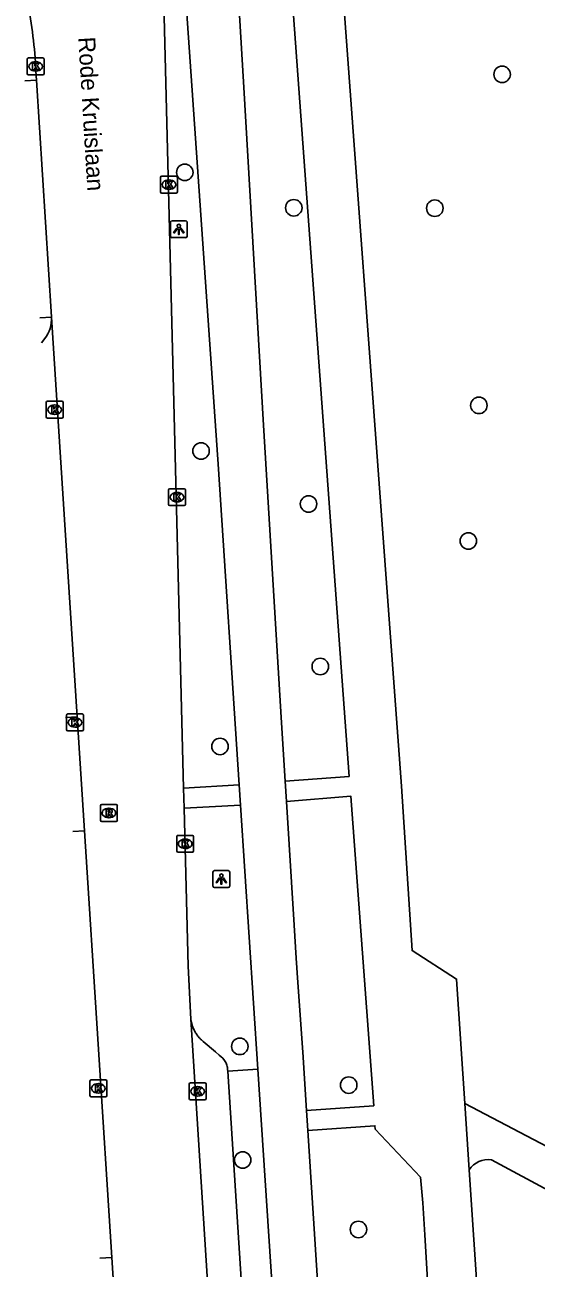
# Model space of a CAD drawing. Extents: x 160732 to 162105, y 387428 to 388479.
# Drawn here: x 160734.2 to 160764.5, y 388229.7 to 388303.3 of the extents above; entities that cross this region are included whole.
import ezdxf

# ---------------------------------------------------------------- set-up
doc = ezdxf.new("R2010")
doc.units = 0
for name, color, linetype in [('IMGEO_Boom', 7, 'Continuous'), ('IMGEO_Fietspad_gesloten', 7, 'Continuous'), ('IMGEO_Kolk', 7, 'Continuous'), ('IMGEO_Lichtpunt', 7, 'Continuous'), ('IMGEO_Openbare_ruimte_label', 7, 'Continuous'), ('IMGEO_Parkeervlak_open', 7, 'Continuous'), ('IMGEO_Rijbaan_lokaal_gesloten', 7, 'Continuous'), ('IMGEO_Rioolput', 7, 'Continuous'), ('IMGEO_Voetpad_gesloten', 7, 'Continuous'), ('IMGEO_Voetpad_open', 7, 'Continuous')]:
    doc.layers.add(name, color=color, linetype=linetype)

msp = doc.modelspace()

# ---------------------------------------------------------------- linework, layer by layer
at = {"layer": 'IMGEO_Boom'}
for centre in [(160762.492, 388300.381), (160743.7, 388294.577), (160750.157, 388292.478), (160758.507, 388292.454), (160761.116, 388280.776), (160744.665, 388278.079), (160751.03, 388274.939), (160760.492, 388272.748), (160751.724, 388265.314), (160745.788, 388260.579), (160746.959, 388242.817), (160753.409, 388240.525), (160747.129, 388236.092), (160753.985, 388231.978)]:
    msp.add_circle(centre, 0.489, dxfattribs=at)
at = {"layer": 'IMGEO_Fietspad_gesloten'}
for points in [[(160746.692, 388321.756), (160746.457, 388319.607), (160746.207, 388317.446), (160746.444, 388312.149), (160747.195, 388299.608), (160748.363, 388279.605), (160749.431, 388261.982), (160749.645, 388258.525)], [(160743.788, 388304.535), (160745.672, 388277.306), (160746.918, 388258.316)], [(160749.645, 388258.525), (160749.72, 388257.312)], [(160746.918, 388258.316), (160746.997, 388257.111)], [(160746.997, 388257.111), (160748.024, 388241.464)], [(160749.72, 388257.312), (160750.172, 388250), (160750.293, 388248.039), (160750.397, 388246.597), (160750.693, 388242.474), (160750.915, 388239.028)], [(160748.024, 388241.464), (160748.889, 388228.277)], [(160750.915, 388239.028), (160750.992, 388237.833)], [(160750.992, 388237.833), (160752.811, 388209.62)]]:
    msp.add_lwpolyline(points, dxfattribs=at)
at = {"layer": 'IMGEO_Kolk'}
for p, q in [((160734.369, 388300.424), (160734.369, 388301.276)), ((160734.444, 388301.35), (160735.296, 388301.35)), ((160734.857, 388301.13), (160734.882, 388301.13)), ((160735.37, 388301.276), (160735.37, 388300.424)), ((160735.296, 388300.35), (160734.444, 388300.35)), ((160734.88, 388300.57), (160734.855, 388300.57)), ((160742.26, 388293.424), (160742.26, 388294.276)), ((160742.335, 388294.35), (160743.187, 388294.35)), ((160742.748, 388294.13), (160742.773, 388294.13)), ((160743.261, 388294.276), (160743.261, 388293.424)), ((160743.187, 388293.35), (160742.335, 388293.35)), ((160742.771, 388293.57), (160742.746, 388293.57)), ((160735.498, 388280.095), (160735.498, 388280.947)), ((160735.573, 388281.021), (160736.425, 388281.021)), ((160735.986, 388280.801), (160736.011, 388280.801)), ((160736.499, 388280.947), (160736.499, 388280.095)), ((160736.425, 388280.021), (160735.573, 388280.021)), ((160736.009, 388280.241), (160735.984, 388280.241)), ((160742.74, 388274.915), (160742.74, 388275.767)), ((160742.815, 388275.841), (160743.667, 388275.841)), ((160743.228, 388275.621), (160743.253, 388275.621)), ((160743.741, 388275.767), (160743.741, 388274.915)), ((160743.667, 388274.841), (160742.815, 388274.841)), ((160743.251, 388275.061), (160743.226, 388275.061)), ((160736.701, 388261.576), (160736.701, 388262.428)), ((160736.776, 388262.502), (160737.628, 388262.502)), ((160737.189, 388262.282), (160737.214, 388262.282)), ((160737.702, 388262.428), (160737.702, 388261.576)), ((160737.628, 388261.502), (160736.776, 388261.502)), ((160737.212, 388261.722), (160737.187, 388261.722)), ((160743.225, 388254.39), (160743.225, 388255.242)), ((160743.3, 388255.316), (160744.152, 388255.316)), ((160743.713, 388255.096), (160743.738, 388255.096)), ((160744.226, 388255.242), (160744.226, 388254.39)), ((160744.152, 388254.316), (160743.3, 388254.316)), ((160743.736, 388254.536), (160743.711, 388254.536)), ((160738.087, 388239.907), (160738.087, 388240.759)), ((160738.162, 388240.833), (160739.014, 388240.833)), ((160739.088, 388240.759), (160739.088, 388239.907)), ((160738.598, 388240.053), (160738.573, 388240.053)), ((160738.575, 388240.613), (160738.6, 388240.613)), ((160743.963, 388239.73), (160743.963, 388240.582)), ((160744.038, 388240.656), (160744.89, 388240.656)), ((160744.451, 388240.436), (160744.476, 388240.436)), ((160744.964, 388240.582), (160744.964, 388239.73)), ((160739.014, 388239.833), (160738.162, 388239.833)), ((160744.89, 388239.656), (160744.038, 388239.656)), ((160744.474, 388239.876), (160744.449, 388239.876))]:
    msp.add_line(p, q, dxfattribs=at)
for points in [[(160734.369, 388300.424), (160734.369, 388301.276)], [(160734.444, 388301.35), (160735.296, 388301.35)], [(160735.37, 388301.276), (160735.37, 388300.424)], [(160735.296, 388300.35), (160734.444, 388300.35)], [(160734.69, 388301.05), (160734.813, 388301.05), (160734.813, 388300.899), (160734.943, 388301.05), (160735.107, 388301.05), (160734.961, 388300.899), (160735.114, 388300.65), (160734.962, 388300.65), (160734.877, 388300.814), (160734.813, 388300.747), (160734.813, 388300.65), (160734.69, 388300.65), (160734.69, 388301.05)], [(160742.26, 388293.424), (160742.26, 388294.276)], [(160742.335, 388294.35), (160743.187, 388294.35)], [(160742.581, 388294.05), (160742.704, 388294.05), (160742.704, 388293.899), (160742.834, 388294.05), (160742.998, 388294.05), (160742.852, 388293.899), (160743.005, 388293.65), (160742.853, 388293.65), (160742.768, 388293.814), (160742.704, 388293.747), (160742.704, 388293.65), (160742.581, 388293.65), (160742.581, 388294.05)], [(160743.261, 388294.276), (160743.261, 388293.424)], [(160743.187, 388293.35), (160742.335, 388293.35)], [(160735.498, 388280.095), (160735.498, 388280.947)], [(160735.573, 388281.021), (160736.425, 388281.021)], [(160735.819, 388280.721), (160735.942, 388280.721), (160735.942, 388280.57), (160736.072, 388280.721), (160736.236, 388280.721), (160736.09, 388280.57), (160736.243, 388280.321), (160736.091, 388280.321), (160736.006, 388280.485), (160735.942, 388280.418), (160735.942, 388280.321), (160735.819, 388280.321), (160735.819, 388280.721)], [(160736.499, 388280.947), (160736.499, 388280.095)], [(160736.425, 388280.021), (160735.573, 388280.021)], [(160742.74, 388274.915), (160742.74, 388275.767)], [(160742.815, 388275.841), (160743.667, 388275.841)], [(160743.061, 388275.541), (160743.184, 388275.541), (160743.184, 388275.39), (160743.314, 388275.541), (160743.478, 388275.541), (160743.332, 388275.39), (160743.485, 388275.141), (160743.333, 388275.141), (160743.248, 388275.305), (160743.184, 388275.238), (160743.184, 388275.141), (160743.061, 388275.141), (160743.061, 388275.541)], [(160743.741, 388275.767), (160743.741, 388274.915)], [(160743.667, 388274.841), (160742.815, 388274.841)], [(160736.701, 388261.576), (160736.701, 388262.428)], [(160736.776, 388262.502), (160737.628, 388262.502)], [(160737.022, 388262.202), (160737.145, 388262.202), (160737.145, 388262.051), (160737.275, 388262.202), (160737.439, 388262.202), (160737.293, 388262.051), (160737.446, 388261.802), (160737.294, 388261.802), (160737.209, 388261.966), (160737.145, 388261.899), (160737.145, 388261.802), (160737.022, 388261.802), (160737.022, 388262.202)], [(160737.702, 388262.428), (160737.702, 388261.576)], [(160737.628, 388261.502), (160736.776, 388261.502)], [(160743.225, 388254.39), (160743.225, 388255.242)], [(160743.3, 388255.316), (160744.152, 388255.316)], [(160743.546, 388255.016), (160743.669, 388255.016), (160743.669, 388254.865), (160743.799, 388255.016), (160743.963, 388255.016), (160743.817, 388254.865), (160743.97, 388254.616), (160743.818, 388254.616), (160743.733, 388254.78), (160743.669, 388254.713), (160743.669, 388254.616), (160743.546, 388254.616), (160743.546, 388255.016)], [(160744.226, 388255.242), (160744.226, 388254.39)], [(160744.152, 388254.316), (160743.3, 388254.316)], [(160738.087, 388239.907), (160738.087, 388240.759)], [(160738.162, 388240.833), (160739.014, 388240.833)], [(160739.088, 388240.759), (160739.088, 388239.907)], [(160738.408, 388240.533), (160738.531, 388240.533), (160738.531, 388240.382), (160738.661, 388240.533), (160738.825, 388240.533), (160738.679, 388240.382), (160738.832, 388240.133), (160738.68, 388240.133), (160738.595, 388240.297), (160738.531, 388240.23), (160738.531, 388240.133), (160738.408, 388240.133), (160738.408, 388240.533)], [(160743.963, 388239.73), (160743.963, 388240.582)], [(160744.038, 388240.656), (160744.89, 388240.656)], [(160744.284, 388240.356), (160744.407, 388240.356), (160744.407, 388240.205), (160744.537, 388240.356), (160744.701, 388240.356), (160744.555, 388240.205), (160744.708, 388239.956), (160744.556, 388239.956), (160744.471, 388240.12), (160744.407, 388240.053), (160744.407, 388239.956), (160744.284, 388239.956), (160744.284, 388240.356)], [(160744.964, 388240.582), (160744.964, 388239.73)], [(160739.014, 388239.833), (160738.162, 388239.833)], [(160744.89, 388239.656), (160744.038, 388239.656)]]:
    msp.add_lwpolyline(points, dxfattribs=at)
for centre, start, end in [((160734.446, 388301.274), 91.55205, 178.44795), ((160734.446, 388301.274), 91.55205, 178.44795), ((160735.294, 388301.274), 1.55205, 88.44795), ((160735.294, 388301.274), 1.55205, 88.44795), ((160734.446, 388300.426), 181.55205, 268.44795), ((160734.446, 388300.426), 181.55205, 268.44795), ((160735.294, 388300.426), 271.55205, 358.44795), ((160735.294, 388300.426), 271.55205, 358.44795), ((160742.337, 388294.274), 91.55205, 178.44795), ((160742.337, 388294.274), 91.55205, 178.44795), ((160743.185, 388294.274), 1.55205, 88.44795), ((160743.185, 388294.274), 1.55205, 88.44795), ((160742.337, 388293.426), 181.55205, 268.44795), ((160742.337, 388293.426), 181.55205, 268.44795), ((160743.185, 388293.426), 271.55205, 358.44795), ((160743.185, 388293.426), 271.55205, 358.44795), ((160735.575, 388280.945), 91.55205, 178.44795), ((160735.575, 388280.945), 91.55205, 178.44795), ((160736.423, 388280.945), 1.55205, 88.44795), ((160736.423, 388280.945), 1.55205, 88.44795), ((160735.575, 388280.097), 181.55205, 268.44795), ((160735.575, 388280.097), 181.55205, 268.44795), ((160736.423, 388280.097), 271.55205, 358.44795), ((160736.423, 388280.097), 271.55205, 358.44795), ((160742.817, 388275.765), 91.55205, 178.44795), ((160742.817, 388275.765), 91.55205, 178.44795), ((160743.665, 388275.765), 1.55205, 88.44795), ((160743.665, 388275.765), 1.55205, 88.44795), ((160742.817, 388274.917), 181.55205, 268.44795), ((160742.817, 388274.917), 181.55205, 268.44795), ((160743.665, 388274.917), 271.55205, 358.44795), ((160743.665, 388274.917), 271.55205, 358.44795), ((160736.778, 388262.426), 91.55205, 178.44795), ((160736.778, 388262.426), 91.55205, 178.44795), ((160737.626, 388262.426), 1.55205, 88.44795), ((160737.626, 388262.426), 1.55205, 88.44795), ((160736.778, 388261.578), 181.55205, 268.44795), ((160736.778, 388261.578), 181.55205, 268.44795), ((160737.626, 388261.578), 271.55205, 358.44795), ((160737.626, 388261.578), 271.55205, 358.44795), ((160743.302, 388255.24), 91.55205, 178.44795), ((160743.302, 388255.24), 91.55205, 178.44795), ((160744.15, 388255.24), 1.55205, 88.44795), ((160744.15, 388255.24), 1.55205, 88.44795), ((160743.302, 388254.392), 181.55205, 268.44795), ((160743.302, 388254.392), 181.55205, 268.44795), ((160744.15, 388254.392), 271.55205, 358.44795), ((160744.15, 388254.392), 271.55205, 358.44795), ((160738.164, 388240.757), 91.55205, 178.44795), ((160738.164, 388240.757), 91.55205, 178.44795), ((160739.012, 388240.757), 1.55205, 88.44795), ((160739.012, 388240.757), 1.55205, 88.44795), ((160744.04, 388240.58), 91.55205, 178.44795), ((160744.04, 388240.58), 91.55205, 178.44795), ((160744.888, 388240.58), 1.55205, 88.44795), ((160744.888, 388240.58), 1.55205, 88.44795), ((160738.164, 388239.909), 181.55205, 268.44795), ((160738.164, 388239.909), 181.55205, 268.44795), ((160739.012, 388239.909), 271.55205, 358.44795), ((160739.012, 388239.909), 271.55205, 358.44795), ((160744.04, 388239.732), 181.55205, 268.44795), ((160744.04, 388239.732), 181.55205, 268.44795), ((160744.888, 388239.732), 271.55205, 358.44795), ((160744.888, 388239.732), 271.55205, 358.44795)]:
    msp.add_arc(centre, 0.0765, start, end, dxfattribs=at)
for centre, major_axis, ratio, start_param, end_param in [((160734.856, 388300.85), (-0.387, 0.002), 0.722429, 4.712389, 7.853982), ((160734.881, 388300.85), (-0.39, 0.002), 0.717154, 1.570796, 4.712389), ((160742.747, 388293.85), (-0.387, 0.002), 0.722429, 4.712389, 7.853982), ((160742.772, 388293.85), (-0.39, 0.002), 0.717154, 1.570796, 4.712389), ((160735.985, 388280.521), (-0.387, 0.002), 0.722429, 4.712389, 7.853982), ((160736.01, 388280.521), (-0.39, 0.002), 0.717154, 1.570796, 4.712389), ((160743.227, 388275.341), (-0.387, 0.002), 0.722429, 4.712389, 7.853982), ((160743.252, 388275.341), (-0.39, 0.002), 0.717154, 1.570796, 4.712389), ((160737.188, 388262.002), (-0.387, 0.002), 0.722429, 4.712389, 7.853982), ((160737.213, 388262.002), (-0.39, 0.002), 0.717154, 1.570796, 4.712389), ((160743.712, 388254.816), (-0.387, 0.002), 0.722429, 4.712389, 7.853982), ((160743.737, 388254.816), (-0.39, 0.002), 0.717154, 1.570796, 4.712389), ((160738.574, 388240.333), (-0.387, 0.002), 0.722429, 4.712389, 7.853982), ((160738.599, 388240.333), (-0.39, 0.002), 0.717154, 1.570796, 4.712389), ((160744.45, 388240.156), (-0.387, 0.002), 0.722429, 4.712389, 7.853982), ((160744.475, 388240.156), (-0.39, 0.002), 0.717154, 1.570796, 4.712389)]:
    msp.add_ellipse(centre, major_axis=major_axis, ratio=ratio, start_param=start_param, end_param=end_param, dxfattribs=at)
at = {"layer": 'IMGEO_Lichtpunt'}
for p, q in [((160742.851, 388291.611), (160742.851, 388290.804)), ((160742.851, 388291.611), (160742.851, 388290.804)), ((160743.753, 388291.706), (160742.945, 388291.706)), ((160743.753, 388291.706), (160742.945, 388291.706)), ((160743.847, 388290.804), (160743.847, 388291.611)), ((160743.847, 388290.804), (160743.847, 388291.611)), ((160742.945, 388290.71), (160743.753, 388290.71)), ((160742.945, 388290.71), (160743.753, 388290.71)), ((160746.271, 388253.225), (160745.463, 388253.225)), ((160746.271, 388253.225), (160745.463, 388253.225)), ((160745.369, 388253.13), (160745.369, 388252.323)), ((160745.369, 388253.13), (160745.369, 388252.323)), ((160746.365, 388252.323), (160746.365, 388253.13)), ((160746.365, 388252.323), (160746.365, 388253.13)), ((160745.463, 388252.229), (160746.271, 388252.229)), ((160745.463, 388252.229), (160746.271, 388252.229))]:
    msp.add_line(p, q, dxfattribs=at)
for points in [[(160743.225, 388291.275), (160743.264, 388291.247), (160743.076, 388290.985), (160743.038, 388291.012), (160743.225, 388291.275)], [(160743.327, 388291.227), (160743.374, 388291.227), (160743.374, 388290.905), (160743.327, 388290.905), (160743.327, 388291.227)], [(160743.437, 388291.247), (160743.475, 388291.274), (160743.662, 388291.012), (160743.623, 388290.984), (160743.437, 388291.247)], [(160745.743, 388252.794), (160745.782, 388252.766), (160745.594, 388252.504), (160745.556, 388252.531), (160745.743, 388252.794)], [(160745.845, 388252.746), (160745.892, 388252.746), (160745.892, 388252.424), (160745.845, 388252.424), (160745.845, 388252.746)], [(160745.955, 388252.766), (160745.993, 388252.793), (160746.18, 388252.531), (160746.141, 388252.503), (160745.955, 388252.766)]]:
    msp.add_lwpolyline(points, dxfattribs=at)
for centre in [(160743.35, 388291.409), (160745.868, 388252.928)]:
    msp.add_circle(centre, 0.0994, dxfattribs=at)
for centre, start, end in [((160742.945, 388291.611), 90, 180), ((160742.945, 388291.611), 90, 180), ((160743.753, 388291.611), 0, 90), ((160743.753, 388291.611), 0, 90), ((160742.945, 388290.804), 180, 270), ((160742.945, 388290.804), 180, 270), ((160743.753, 388290.804), 270, 0), ((160743.753, 388290.804), 270, 360), ((160745.463, 388253.13), 90, 180), ((160745.463, 388253.13), 90, 180), ((160746.271, 388253.13), 0, 90), ((160746.271, 388253.13), 0, 90), ((160745.463, 388252.323), 180, 270), ((160745.463, 388252.323), 180, 270), ((160746.271, 388252.323), 270, 0), ((160746.271, 388252.323), 270, 360)]:
    msp.add_arc(centre, 0.0946, start, end, dxfattribs=at)
at = {"layer": 'IMGEO_Parkeervlak_open'}
for points in [[(160735.42, 388284.736), (160735.221, 388284.487)], [(160744.682, 388243.203), (160744.798, 388243.105), (160745.516, 388242.498), (160745.745, 388242.304), (160745.859, 388242.208), (160745.952, 388242.119), (160746.058, 388241.981)], [(160746.23, 388241.519), (160746.235, 388241.444), (160746.241, 388241.35)]]:
    msp.add_lwpolyline(points, dxfattribs=at)
for centre, radius, start, end in [((160733.843, 388285.915), 1.969, 323.21919, 2.61343), ((160745.844, 388244.642), 1.795, 186.90725, 193.00438), ((160746.066, 388244.678), 2.019, 192.59084, 196.93439), ((160745.822, 388244.598), 1.762, 196.73621, 201.59028), ((160745.793, 388244.556), 1.72, 200.64467, 208.63865), ((160746.062, 388244.662), 2.008, 207.61344, 214.47754), ((160746.285, 388244.839), 2.292, 214.974, 221.10407), ((160745.782, 388244.384), 1.614, 220.69037, 227.04527), ((160745.228, 388241.425), 0.999, 26.41375, 33.84433), ((160745.407, 388241.493), 0.809, 19.59596, 27.72003), ((160745.001, 388241.338), 1.243, 13.67857, 20.03823), ((160745.184, 388241.383), 1.055, 7.40566, 13.64992)]:
    msp.add_arc(centre, radius, start, end, dxfattribs=at)
at = {"layer": 'IMGEO_Rijbaan_lokaal_gesloten'}
for points in [[(160743.627, 388258.106), (160742.318, 388310.124), (160742.354, 388314.126), (160742.517, 388317.918), (160743.059, 388324.793), (160743.072, 388324.909)], [(160734.925, 388300.041), (160734.87, 388300.85)], [(160735.81, 388286.005), (160735.809, 388286.024), (160734.925, 388300.041)], [(160737.327, 388262.341), (160735.81, 388286.005)], [(160737.76, 388255.584), (160737.327, 388262.341)], [(160743.657, 388256.931), (160743.627, 388258.106)], [(160744.062, 388244.426), (160743.893, 388247.559), (160743.657, 388256.931)], [(160737.76, 388255.584), (160739.38, 388230.315)], [(160748.09, 388181.039), (160744.062, 388244.426)], [(160739.38, 388230.315), (160739.737, 388224.742)]]:
    msp.add_lwpolyline(points, dxfattribs=at)
msp.add_arc((160707.576, 388299.368), 27.334, 3.10817, 11.77498, dxfattribs=at)
at = {"layer": 'IMGEO_Rioolput'}
for p, q in [((160738.706, 388256.215), (160738.706, 388257.067)), ((160738.781, 388257.141), (160739.633, 388257.141)), ((160739.194, 388256.921), (160739.219, 388256.921)), ((160739.707, 388257.067), (160739.707, 388256.215)), ((160739.217, 388256.361), (160739.192, 388256.361)), ((160739.633, 388256.141), (160738.781, 388256.141))]:
    msp.add_line(p, q, dxfattribs=at)
for points in [[(160738.706, 388256.215), (160738.706, 388257.067)], [(160738.781, 388257.141), (160739.633, 388257.141)], [(160739.707, 388257.067), (160739.707, 388256.215)], [(160739.295, 388256.839), (160739.043, 388256.841), (160739.043, 388256.441)], [(160739.043, 388256.441), (160739.167, 388256.441), (160739.167, 388256.603), (160739.178, 388256.603)], [(160739.221, 388256.76), (160739.167, 388256.76), (160739.167, 388256.679)], [(160739.167, 388256.679), (160739.219, 388256.679)], [(160739.225, 388256.574), (160739.296, 388256.441), (160739.436, 388256.441), (160739.371, 388256.567)], [(160739.633, 388256.141), (160738.781, 388256.141)]]:
    msp.add_lwpolyline(points, dxfattribs=at)
for centre, radius, start, end in [((160738.783, 388257.065), 0.0765, 91.55205, 178.44795), ((160738.783, 388257.065), 0.0765, 91.55205, 178.44795), ((160739.631, 388257.065), 0.0765, 1.55205, 88.44795), ((160739.631, 388257.065), 0.0765, 1.55205, 88.44795), ((160738.783, 388256.217), 0.0765, 181.55205, 268.44795), ((160738.783, 388256.217), 0.0765, 181.55205, 268.44795), ((160739.177, 388256.55), 0.0533, 26.02933, 88.69889), ((160739.203, 388256.868), 0.19, 274.7715, 282.96867), ((160739.227, 388256.664), 0.0964, 77.00612, 93.18647), ((160739.241, 388256.721), 0.0378, 276.66336, 79.67722), ((160739.294, 388256.729), 0.109, 350.36119, 89.41601), ((160739.292, 388256.729), 0.112, 277.58423, 350.98172), ((160739.276, 388256.514), 0.108, 29.51342, 73.79051), ((160739.631, 388256.217), 0.0765, 271.55205, 358.44795), ((160739.631, 388256.217), 0.0765, 271.55205, 358.44795)]:
    msp.add_arc(centre, radius, start, end, dxfattribs=at)
for centre, major_axis, ratio, start_param, end_param in [((160739.193, 388256.641), (-0.387, 0.002), 0.722429, 4.712389, 7.853982), ((160739.218, 388256.641), (-0.39, 0.002), 0.717154, 1.570796, 4.712389)]:
    msp.add_ellipse(centre, major_axis=major_axis, ratio=ratio, start_param=start_param, end_param=end_param, dxfattribs=at)
at = {"layer": 'IMGEO_Voetpad_gesloten'}
for points in [[(160760.285, 388239.445), (160760.548, 388235.506)], [(160765.972, 388236.463), (160760.285, 388239.445)], [(160761.855, 388236.107), (160773.267, 388229.959), (160785, 388223.715)]]:
    msp.add_lwpolyline(points, dxfattribs=at)
msp.add_arc((160761.659, 388234.812), 1.31, 81.38153, 148.00741, dxfattribs=at)
at = {"layer": 'IMGEO_Voetpad_open'}
for points in [[(160752.017, 388319.486), (160756.525, 388258.235), (160757.159, 388248.492), (160759.795, 388246.8), (160760.285, 388239.445)], [(160748.996, 388319.272), (160749.247, 388316.021), (160753.429, 388258.806), (160749.645, 388258.525)], [(160734.232, 388300.001), (160734.925, 388300.041)], [(160735.127, 388285.961), (160735.81, 388286.005)], [(160736.635, 388262.297), (160736.636, 388262.297), (160737.327, 388262.341)], [(160746.918, 388258.316), (160743.627, 388258.106)], [(160746.997, 388257.111), (160743.657, 388256.931)], [(160749.72, 388257.312), (160753.54, 388257.631), (160754.889, 388239.306), (160750.915, 388239.028)], [(160737.066, 388255.54), (160737.76, 388255.584)], [(160746.241, 388241.35), (160748.024, 388241.464)], [(160747.091, 388228.103), (160746.241, 388241.35)], [(160750.992, 388237.833), (160754.963, 388238.121), (160754.982, 388237.925), (160757.654, 388235.08), (160757.802, 388233.55), (160757.913, 388231.668), (160758.884, 388215.157), (160759.203, 388210.036), (160752.811, 388209.62)], [(160764.386, 388177.9), (160760.548, 388235.506)], [(160738.677, 388230.27), (160739.38, 388230.315)]]:
    msp.add_lwpolyline(points, dxfattribs=at)

# ---------------------------------------------------------------- texts
at = {"layer": 'IMGEO_Openbare_ruimte_label'}
msp.add_text('Rode Kruislaan', height=1, rotation=273.44049, dxfattribs=at).set_placement((160737.39, 388302.572))

doc.saveas('drawing.dxf')
